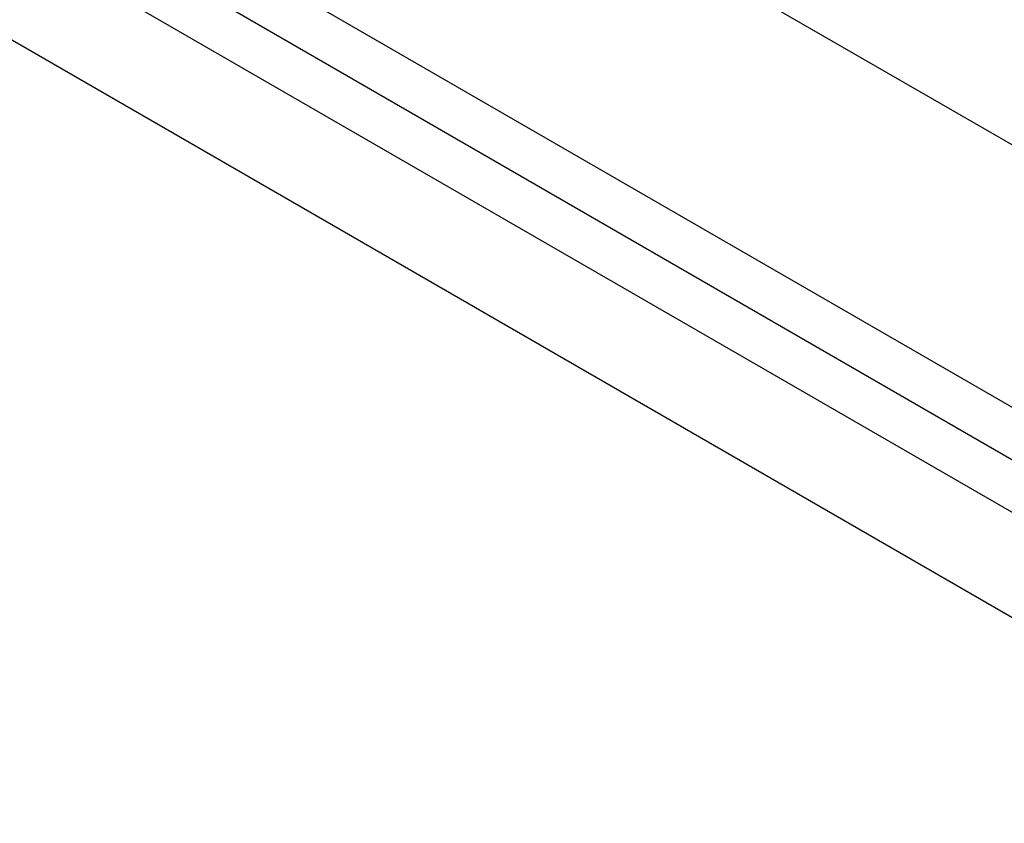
# Model space of a CAD drawing. Header units: inches. Extents: x 1880 to 2363, y -453 to -54.
# Tile 265 of 656: x 2067.83 to 2071.66, y -429.29 to -426.16. Entities that reach past the tile are written whole.
import ezdxf

# ---------------------------------------------------------------- set-up
doc = ezdxf.new("R2010")
doc.units = ezdxf.units.IN
doc.header["$LTSCALE"] = 0.5
doc.header["$MEASUREMENT"] = 0
doc.layers.add('DSS-M-S', color=53, linetype='Continuous')

msp = doc.modelspace()

# ---------------------------------------------------------------- linework, layer by layer
at = {"layer": 'DSS-M-S', "linetype": 'Continuous', "lineweight": 25}
for p, q in [((2064.23349, -422.34697), (2073.07233, -427.44952)), ((2073.07233, -428.4702), (2064.23349, -423.36765)), ((2073.24911, -428.77642), (2064.41027, -423.67387)), ((2073.07233, -428.87847), (2064.23349, -423.77592)), ((2064.23349, -424.18419), (2073.07233, -429.28674))]:
    msp.add_line(p, q, dxfattribs=at)

doc.saveas('drawing.dxf')
